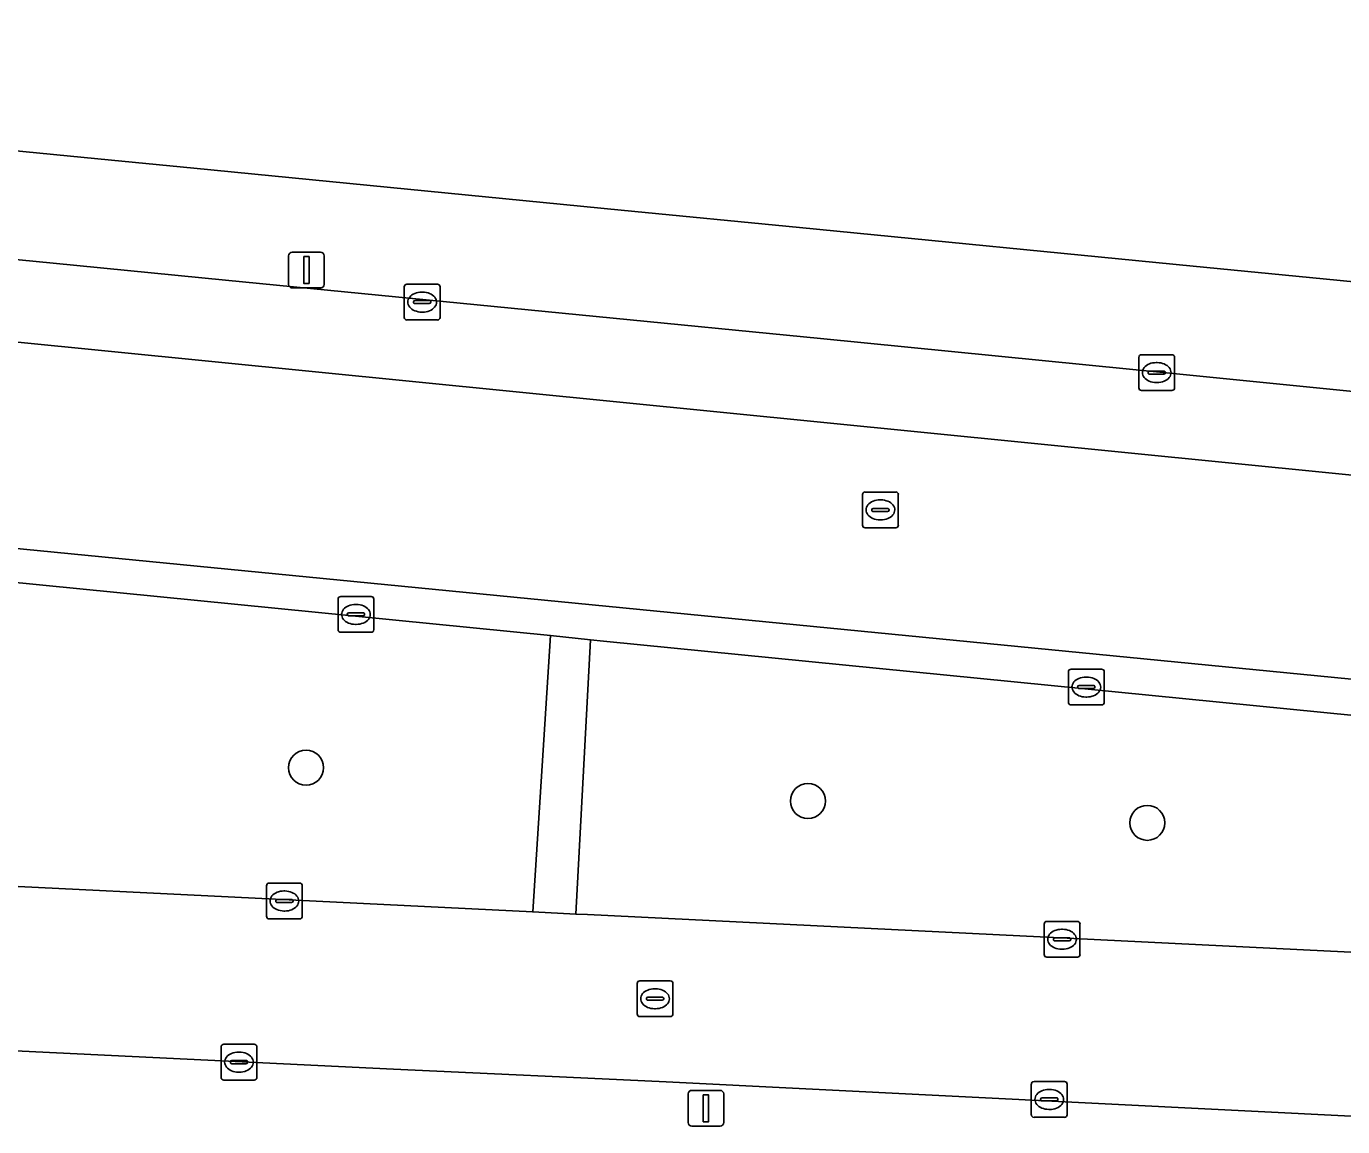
# Model space of a CAD drawing. Extents: x 163008 to 163854, y 382777 to 383982.
# Drawn here: x 163405.85 to 163442.63, y 383845.47 to 383876.22 of the extents above; entities that cross this region are included whole.
import ezdxf

# ---------------------------------------------------------------- set-up
doc = ezdxf.new("R2010")
doc.units = 0
for name, color, linetype in [('IMGEO_Berm_groen', 7, 'Continuous'), ('IMGEO_Boom', 7, 'Continuous'), ('IMGEO_Erf', 7, 'Continuous'), ('IMGEO_Kolk', 7, 'Continuous'), ('IMGEO_Lichtmast', 7, 'Continuous'), ('IMGEO_Parkeervlak_open', 7, 'Continuous'), ('IMGEO_Rijbaan_lokaal_open', 7, 'Continuous'), ('IMGEO_Rioolput', 7, 'Continuous'), ('IMGEO_Voetpad_open', 7, 'Continuous')]:
    doc.layers.add(name, color=color, linetype=linetype)

msp = doc.modelspace()

# ---------------------------------------------------------------- linework, layer by layer
at = {"layer": 'IMGEO_Berm_groen'}
for points in [[(163420.492, 383859.189), (163361.304, 383865.057), (163361.057, 383865.08), (163360.314, 383854.411), (163393.747, 383852.762), (163396.524, 383852.625), (163419.997, 383851.468)], [(163421.974, 383859.039), (163421.611, 383859.076), (163421.199, 383851.409), (163421.528, 383851.393), (163462.672, 383849.364), (163463.08, 383854.961)]]:
    msp.add_lwpolyline(points, close=True, dxfattribs=at)
at = {"layer": 'IMGEO_Boom'}
for centre in [(163413.662, 383855.499), (163427.684, 383854.568), (163437.166, 383853.958)]:
    msp.add_circle(centre, 0.489, dxfattribs=at)
at = {"layer": 'IMGEO_Erf'}
msp.add_lwpolyline([(163368.234, 383876.391), (163374.554, 383875.772), (163379.38, 383875.299), (163385.645, 383874.686), (163386.593, 383874.593), (163390.523, 383874.208), (163394.883, 383873.781), (163407.84, 383872.512), (163410.528, 383872.249), (163422.471, 383871.079), (163427.448, 383870.592), (163438.446, 383869.515), (163442.078, 383869.159), (163457.106, 383867.687), (163458.947, 383867.507), (163459.065, 383868.702), (163471.008, 383867.533), (163476.233, 383867.021), (163488.188, 383865.851)], dxfattribs=at)
at = {"layer": 'IMGEO_Kolk'}
for p, q in [((163416.481, 383869.01), (163417.333, 383869.01)), ((163416.406, 383868.084), (163416.406, 383868.936)), ((163416.894, 383868.79), (163416.919, 383868.79)), ((163417.407, 383868.936), (163417.407, 383868.084)), ((163416.665, 383868.504), (163416.665, 383868.516)), ((163417.103, 383868.467), (163416.705, 383868.467)), ((163416.708, 383868.553), (163417.106, 383868.553)), ((163417.149, 383868.516), (163417.149, 383868.504)), ((163417.333, 383868.01), (163416.481, 383868.01)), ((163416.917, 383868.23), (163416.892, 383868.23)), ((163436.93, 383866.114), (163436.93, 383866.966)), ((163437.005, 383867.04), (163437.857, 383867.04)), ((163437.418, 383866.82), (163437.443, 383866.82)), ((163437.931, 383866.966), (163437.931, 383866.114)), ((163437.189, 383866.534), (163437.189, 383866.546)), ((163437.627, 383866.497), (163437.229, 383866.497)), ((163437.232, 383866.583), (163437.63, 383866.583)), ((163437.673, 383866.546), (163437.673, 383866.534)), ((163437.441, 383866.26), (163437.416, 383866.26)), ((163437.857, 383866.04), (163437.005, 383866.04)), ((163414.555, 383859.357), (163414.555, 383860.209)), ((163414.63, 383860.283), (163415.482, 383860.283)), ((163415.556, 383860.209), (163415.556, 383859.357)), ((163414.857, 383859.826), (163415.255, 383859.826)), ((163415.043, 383860.063), (163415.068, 383860.063)), ((163414.814, 383859.777), (163414.814, 383859.789)), ((163415.252, 383859.74), (163414.854, 383859.74)), ((163415.066, 383859.503), (163415.041, 383859.503)), ((163415.298, 383859.789), (163415.298, 383859.777)), ((163415.482, 383859.283), (163414.63, 383859.283)), ((163434.963, 383857.327), (163434.963, 383858.179)), ((163435.038, 383858.253), (163435.89, 383858.253)), ((163435.451, 383858.033), (163435.476, 383858.033)), ((163435.964, 383858.179), (163435.964, 383857.327)), ((163435.222, 383857.747), (163435.222, 383857.759)), ((163435.66, 383857.71), (163435.262, 383857.71)), ((163435.265, 383857.796), (163435.663, 383857.796)), ((163435.706, 383857.759), (163435.706, 383857.747)), ((163435.89, 383857.253), (163435.038, 383857.253)), ((163435.474, 383857.473), (163435.449, 383857.473)), ((163412.556, 383851.348), (163412.556, 383852.2)), ((163412.631, 383852.274), (163413.483, 383852.274)), ((163413.557, 383852.2), (163413.557, 383851.348)), ((163412.815, 383851.768), (163412.815, 383851.78)), ((163413.253, 383851.731), (163412.855, 383851.731)), ((163412.858, 383851.817), (163413.256, 383851.817)), ((163413.044, 383852.054), (163413.069, 383852.054)), ((163413.299, 383851.78), (163413.299, 383851.768)), ((163413.067, 383851.494), (163413.042, 383851.494)), ((163413.483, 383851.274), (163412.631, 383851.274)), ((163434.286, 383850.278), (163434.286, 383851.13)), ((163434.361, 383851.204), (163435.213, 383851.204)), ((163434.774, 383850.984), (163434.799, 383850.984)), ((163435.287, 383851.13), (163435.287, 383850.278)), ((163434.545, 383850.698), (163434.545, 383850.71)), ((163434.983, 383850.661), (163434.585, 383850.661)), ((163434.588, 383850.747), (163434.986, 383850.747)), ((163435.029, 383850.71), (163435.029, 383850.698)), ((163434.797, 383850.424), (163434.772, 383850.424)), ((163435.213, 383850.204), (163434.361, 383850.204)), ((163411.287, 383846.845), (163411.287, 383847.697)), ((163411.362, 383847.771), (163412.214, 383847.771)), ((163412.288, 383847.697), (163412.288, 383846.845)), ((163411.589, 383847.314), (163411.987, 383847.314)), ((163411.775, 383847.551), (163411.8, 383847.551)), ((163411.546, 383847.265), (163411.546, 383847.277)), ((163411.984, 383847.228), (163411.586, 383847.228)), ((163411.798, 383846.991), (163411.773, 383846.991)), ((163412.03, 383847.277), (163412.03, 383847.265)), ((163412.214, 383846.771), (163411.362, 383846.771)), ((163433.927, 383845.803), (163433.927, 383846.655)), ((163434.002, 383846.729), (163434.854, 383846.729)), ((163434.928, 383846.655), (163434.928, 383845.803)), ((163434.186, 383846.223), (163434.186, 383846.235)), ((163434.624, 383846.186), (163434.226, 383846.186)), ((163434.229, 383846.272), (163434.627, 383846.272)), ((163434.415, 383846.509), (163434.44, 383846.509)), ((163434.67, 383846.235), (163434.67, 383846.223)), ((163434.438, 383845.949), (163434.413, 383845.949)), ((163434.854, 383845.729), (163434.002, 383845.729))]:
    msp.add_line(p, q, dxfattribs=at)
for points in [[(163416.481, 383869.01), (163417.333, 383869.01)], [(163416.406, 383868.084), (163416.406, 383868.936)], [(163417.407, 383868.936), (163417.407, 383868.084)], [(163417.333, 383868.01), (163416.481, 383868.01)], [(163436.93, 383866.114), (163436.93, 383866.966)], [(163437.005, 383867.04), (163437.857, 383867.04)], [(163437.931, 383866.966), (163437.931, 383866.114)], [(163437.857, 383866.04), (163437.005, 383866.04)], [(163414.555, 383859.357), (163414.555, 383860.209)], [(163414.63, 383860.283), (163415.482, 383860.283)], [(163415.556, 383860.209), (163415.556, 383859.357)], [(163415.482, 383859.283), (163414.63, 383859.283)], [(163434.963, 383857.327), (163434.963, 383858.179)], [(163435.038, 383858.253), (163435.89, 383858.253)], [(163435.964, 383858.179), (163435.964, 383857.327)], [(163435.89, 383857.253), (163435.038, 383857.253)], [(163412.556, 383851.348), (163412.556, 383852.2)], [(163412.631, 383852.274), (163413.483, 383852.274)], [(163413.557, 383852.2), (163413.557, 383851.348)], [(163413.483, 383851.274), (163412.631, 383851.274)], [(163434.286, 383850.278), (163434.286, 383851.13)], [(163434.361, 383851.204), (163435.213, 383851.204)], [(163435.287, 383851.13), (163435.287, 383850.278)], [(163435.213, 383850.204), (163434.361, 383850.204)], [(163411.287, 383846.845), (163411.287, 383847.697)], [(163411.362, 383847.771), (163412.214, 383847.771)], [(163412.288, 383847.697), (163412.288, 383846.845)], [(163412.214, 383846.771), (163411.362, 383846.771)], [(163433.927, 383845.803), (163433.927, 383846.655)], [(163434.002, 383846.729), (163434.854, 383846.729)], [(163434.928, 383846.655), (163434.928, 383845.803)], [(163434.854, 383845.729), (163434.002, 383845.729)]]:
    msp.add_lwpolyline(points, dxfattribs=at)
for centre, radius, start, end in [((163416.483, 383868.934), 0.0765, 91.552, 178.448), ((163416.483, 383868.934), 0.0765, 91.552, 178.448), ((163417.331, 383868.934), 0.0765, 1.552, 88.448), ((163417.331, 383868.934), 0.0765, 1.552, 88.448), ((163416.705, 383868.513), 0.0403, 85.8775, 175.7526), ((163416.702, 383868.503), 0.0366, 178.938, 274.7102), ((163417.106, 383868.51), 0.043, 264.8664, 352.4533), ((163417.11, 383868.515), 0.0386, 1.7309, 96.639), ((163416.483, 383868.086), 0.0765, 181.552, 268.448), ((163416.483, 383868.086), 0.0765, 181.552, 268.448), ((163417.331, 383868.086), 0.0765, 271.552, 358.448), ((163417.331, 383868.086), 0.0765, 271.552, 358.448), ((163437.007, 383866.964), 0.0765, 91.552, 178.448), ((163437.007, 383866.964), 0.0765, 91.552, 178.448), ((163437.855, 383866.964), 0.0765, 1.552, 88.448), ((163437.855, 383866.964), 0.0765, 1.552, 88.448), ((163437.229, 383866.543), 0.0403, 85.8775, 175.7526), ((163437.226, 383866.533), 0.0366, 178.938, 274.7102), ((163437.63, 383866.54), 0.043, 264.8664, 352.4533), ((163437.634, 383866.545), 0.0386, 1.7309, 96.639), ((163437.007, 383866.116), 0.0765, 181.552, 268.448), ((163437.007, 383866.116), 0.0765, 181.552, 268.448), ((163437.855, 383866.116), 0.0765, 271.552, 358.448), ((163437.855, 383866.116), 0.0765, 271.552, 358.448), ((163414.632, 383860.207), 0.0765, 91.552, 178.448), ((163414.632, 383860.207), 0.0765, 91.552, 178.448), ((163415.48, 383860.207), 0.0765, 1.552, 88.448), ((163415.48, 383860.207), 0.0765, 1.552, 88.448), ((163414.854, 383859.786), 0.0403, 85.8775, 175.7526), ((163415.259, 383859.788), 0.0386, 1.7309, 96.639), ((163414.851, 383859.776), 0.0366, 178.938, 274.7102), ((163415.255, 383859.783), 0.043, 264.8664, 352.4533), ((163414.632, 383859.359), 0.0765, 181.552, 268.448), ((163414.632, 383859.359), 0.0765, 181.552, 268.448), ((163415.48, 383859.359), 0.0765, 271.552, 358.448), ((163415.48, 383859.359), 0.0765, 271.552, 358.448), ((163435.04, 383858.177), 0.0765, 91.552, 178.448), ((163435.04, 383858.177), 0.0765, 91.552, 178.448), ((163435.888, 383858.177), 0.0765, 1.552, 88.448), ((163435.888, 383858.177), 0.0765, 1.552, 88.448), ((163435.262, 383857.756), 0.0403, 85.8775, 175.7526), ((163435.259, 383857.746), 0.0366, 178.938, 274.7102), ((163435.663, 383857.753), 0.043, 264.8664, 352.4533), ((163435.667, 383857.758), 0.0386, 1.7309, 96.639), ((163435.04, 383857.329), 0.0765, 181.552, 268.448), ((163435.04, 383857.329), 0.0765, 181.552, 268.448), ((163435.888, 383857.329), 0.0765, 271.552, 358.448), ((163435.888, 383857.329), 0.0765, 271.552, 358.448), ((163412.633, 383852.198), 0.0765, 91.552, 178.448), ((163412.633, 383852.198), 0.0765, 91.552, 178.448), ((163413.481, 383852.198), 0.0765, 1.552, 88.448), ((163413.481, 383852.198), 0.0765, 1.552, 88.448), ((163412.855, 383851.777), 0.0403, 85.8775, 175.7526), ((163412.852, 383851.767), 0.0366, 178.938, 274.7102), ((163413.256, 383851.774), 0.043, 264.8664, 352.4533), ((163413.26, 383851.779), 0.0386, 1.7309, 96.639), ((163412.633, 383851.35), 0.0765, 181.552, 268.448), ((163412.633, 383851.35), 0.0765, 181.552, 268.448), ((163413.481, 383851.35), 0.0765, 271.552, 358.448), ((163413.481, 383851.35), 0.0765, 271.552, 358.448), ((163434.363, 383851.128), 0.0765, 91.552, 178.448), ((163434.363, 383851.128), 0.0765, 91.552, 178.448), ((163435.211, 383851.128), 0.0765, 1.552, 88.448), ((163435.211, 383851.128), 0.0765, 1.552, 88.448), ((163434.585, 383850.707), 0.0403, 85.8775, 175.7526), ((163434.582, 383850.697), 0.0366, 178.938, 274.7102), ((163434.986, 383850.704), 0.043, 264.8664, 352.4533), ((163434.99, 383850.709), 0.0386, 1.7309, 96.639), ((163434.363, 383850.28), 0.0765, 181.552, 268.448), ((163434.363, 383850.28), 0.0765, 181.552, 268.448), ((163435.211, 383850.28), 0.0765, 271.552, 358.448), ((163435.211, 383850.28), 0.0765, 271.552, 358.448), ((163411.364, 383847.695), 0.0765, 91.552, 178.448), ((163411.364, 383847.695), 0.0765, 91.552, 178.448), ((163412.212, 383847.695), 0.0765, 1.552, 88.448), ((163412.212, 383847.695), 0.0765, 1.552, 88.448), ((163411.586, 383847.274), 0.0403, 85.8775, 175.7526), ((163411.991, 383847.276), 0.0386, 1.7309, 96.639), ((163411.583, 383847.264), 0.0366, 178.938, 274.7102), ((163411.987, 383847.271), 0.043, 264.8664, 352.4533), ((163411.364, 383846.847), 0.0765, 181.552, 268.448), ((163411.364, 383846.847), 0.0765, 181.552, 268.448), ((163412.212, 383846.847), 0.0765, 271.552, 358.448), ((163412.212, 383846.847), 0.0765, 271.552, 358.448), ((163434.004, 383846.653), 0.0765, 91.552, 178.448), ((163434.004, 383846.653), 0.0765, 91.552, 178.448), ((163434.852, 383846.653), 0.0765, 1.552, 88.448), ((163434.852, 383846.653), 0.0765, 1.552, 88.448), ((163434.226, 383846.232), 0.0403, 85.8775, 175.7526), ((163434.223, 383846.222), 0.0366, 178.938, 274.7102), ((163434.627, 383846.229), 0.043, 264.8664, 352.4533), ((163434.631, 383846.234), 0.0386, 1.7309, 96.639), ((163434.004, 383845.805), 0.0765, 181.552, 268.448), ((163434.004, 383845.805), 0.0765, 181.552, 268.448), ((163434.852, 383845.805), 0.0765, 271.552, 358.448), ((163434.852, 383845.805), 0.0765, 271.552, 358.448)]:
    msp.add_arc(centre, radius, start, end, dxfattribs=at)
for centre, major_axis, ratio, start_param, end_param in [((163416.893, 383868.51), (-0.387, 0.002), 0.722429, 4.712389, 7.853982), ((163416.918, 383868.51), (-0.39, 0.002), 0.717154, 1.570796, 4.712389), ((163437.417, 383866.54), (-0.387, 0.002), 0.722429, 4.712389, 7.853982), ((163437.442, 383866.54), (-0.39, 0.002), 0.717154, 1.570796, 4.712389), ((163415.042, 383859.783), (-0.387, 0.002), 0.722429, 4.712389, 7.853982), ((163415.067, 383859.783), (-0.39, 0.002), 0.717154, 1.570796, 4.712389), ((163435.45, 383857.753), (-0.387, 0.002), 0.722429, 4.712389, 7.853982), ((163435.475, 383857.753), (-0.39, 0.002), 0.717154, 1.570796, 4.712389), ((163413.043, 383851.774), (-0.387, 0.002), 0.722429, 4.712389, 7.853982), ((163413.068, 383851.774), (-0.39, 0.002), 0.717154, 1.570796, 4.712389), ((163434.773, 383850.704), (-0.387, 0.002), 0.722429, 4.712389, 7.853982), ((163434.798, 383850.704), (-0.39, 0.002), 0.717154, 1.570796, 4.712389), ((163411.774, 383847.271), (-0.387, 0.002), 0.722429, 4.712389, 7.853982), ((163411.799, 383847.271), (-0.39, 0.002), 0.717154, 1.570796, 4.712389), ((163434.414, 383846.229), (-0.387, 0.002), 0.722429, 4.712389, 7.853982), ((163434.439, 383846.229), (-0.39, 0.002), 0.717154, 1.570796, 4.712389)]:
    msp.add_ellipse(centre, major_axis=major_axis, ratio=ratio, start_param=start_param, end_param=end_param, dxfattribs=at)
at = {"layer": 'IMGEO_Lichtmast'}
for p, q in [((163413.175, 383869.005), (163413.175, 383869.805)), ((163413.175, 383869.805), (163413.175, 383869.005)), ((163413.275, 383869.905), (163414.065, 383869.905)), ((163414.065, 383869.905), (163413.275, 383869.905)), ((163414.165, 383869.805), (163414.165, 383869.005)), ((163414.165, 383869.005), (163414.165, 383869.805)), ((163414.065, 383868.905), (163413.275, 383868.905)), ((163413.275, 383868.905), (163414.065, 383868.905)), ((163424.341, 383845.582), (163424.341, 383846.382)), ((163424.341, 383846.382), (163424.341, 383845.582)), ((163424.441, 383846.482), (163425.231, 383846.482)), ((163425.231, 383846.482), (163424.441, 383846.482)), ((163425.331, 383846.382), (163425.331, 383845.582)), ((163425.331, 383845.582), (163425.331, 383846.382)), ((163425.231, 383845.482), (163424.441, 383845.482)), ((163424.441, 383845.482), (163425.231, 383845.482))]:
    msp.add_line(p, q, dxfattribs=at)
for points in [[(163413.595, 383869.78), (163413.745, 383869.78), (163413.745, 383869.03), (163413.595, 383869.03), (163413.595, 383869.78)], [(163424.761, 383846.357), (163424.911, 383846.357), (163424.911, 383845.607), (163424.761, 383845.607), (163424.761, 383846.357)]]:
    msp.add_lwpolyline(points, dxfattribs=at)
for centre, start, end in [((163413.275, 383869.805), 90, 180), ((163413.275, 383869.805), 90, 180), ((163414.065, 383869.805), 0, 90), ((163414.065, 383869.805), 360, 90), ((163413.275, 383869.005), 180, 270), ((163413.275, 383869.005), 180, 270), ((163414.065, 383869.005), 270, 0), ((163414.065, 383869.005), 270, 0), ((163424.441, 383846.382), 90, 180), ((163424.441, 383846.382), 90, 180), ((163425.231, 383846.382), 0, 90), ((163425.231, 383846.382), 360, 90), ((163424.441, 383845.582), 180, 270), ((163424.441, 383845.582), 180, 270), ((163425.231, 383845.582), 270, 0), ((163425.231, 383845.582), 270, 0)]:
    msp.add_arc(centre, 0.1, start, end, dxfattribs=at)
at = {"layer": 'IMGEO_Parkeervlak_open'}
for points in [[(163406.591, 383869.595), (163394.426, 383870.787), (163390.672, 383871.155), (163379.513, 383872.249), (163373.79, 383872.81), (163345.817, 383875.552), (163345.668, 383874.033), (163345.604, 383873.373), (163465.038, 383861.463), (163465.118, 383862.264), (163465.269, 383863.787), (163442.083, 383866.095), (163437.894, 383866.512), (163428.032, 383867.494), (163421.765, 383868.108), (163411.409, 383869.123)], [(163348.385, 383867.223), (163345.033, 383867.547), (163344.93, 383866.491), (163346.289, 383866.357), (163359.516, 383865.222), (163361.057, 383865.08), (163361.304, 383865.057), (163420.492, 383859.189), (163421.611, 383859.076), (163421.974, 383859.039), (163463.08, 383854.961), (163464.38, 383854.832), (163464.481, 383855.846), (163460.475, 383856.249)]]:
    msp.add_lwpolyline(points, close=True, dxfattribs=at)
at = {"layer": 'IMGEO_Rijbaan_lokaal_open'}
for points in [[(163348.385, 383867.223), (163460.475, 383856.249), (163464.481, 383855.846), (163465.038, 383861.463), (163345.604, 383873.373), (163345.033, 383867.547)], [(163421.528, 383851.393), (163421.199, 383851.409), (163419.997, 383851.468), (163396.524, 383852.625), (163396.301, 383848.031), (163416.105, 383847.074), (163419.532, 383846.913), (163420.344, 383846.876), (163423.72, 383846.722), (163459.217, 383844.944), (163463.133, 383844.438), (163464.328, 383844.132), (163466.663, 383842.553), (163466.171, 383849.192), (163462.672, 383849.364)]]:
    msp.add_lwpolyline(points, close=True, dxfattribs=at)
at = {"layer": 'IMGEO_Rioolput'}
for p, q in [((163429.21, 383862.277), (163429.21, 383863.129)), ((163429.285, 383863.203), (163430.137, 383863.203)), ((163430.211, 383863.129), (163430.211, 383862.277)), ((163429.512, 383862.746), (163429.91, 383862.746)), ((163429.698, 383862.983), (163429.723, 383862.983)), ((163429.469, 383862.697), (163429.469, 383862.709)), ((163429.907, 383862.66), (163429.509, 383862.66)), ((163429.721, 383862.423), (163429.696, 383862.423)), ((163429.953, 383862.709), (163429.953, 383862.697)), ((163430.137, 383862.203), (163429.285, 383862.203)), ((163422.988, 383849.543), (163423.84, 383849.543)), ((163422.913, 383848.617), (163422.913, 383849.469)), ((163423.401, 383849.323), (163423.426, 383849.323)), ((163423.914, 383849.469), (163423.914, 383848.617)), ((163423.172, 383849.037), (163423.172, 383849.049)), ((163423.61, 383849), (163423.212, 383849)), ((163423.215, 383849.086), (163423.613, 383849.086)), ((163423.424, 383848.763), (163423.399, 383848.763)), ((163423.656, 383849.049), (163423.656, 383849.037)), ((163423.84, 383848.543), (163422.988, 383848.543))]:
    msp.add_line(p, q, dxfattribs=at)
for points in [[(163429.21, 383862.277), (163429.21, 383863.129)], [(163429.285, 383863.203), (163430.137, 383863.203)], [(163430.211, 383863.129), (163430.211, 383862.277)], [(163430.137, 383862.203), (163429.285, 383862.203)], [(163422.988, 383849.543), (163423.84, 383849.543)], [(163422.913, 383848.617), (163422.913, 383849.469)], [(163423.914, 383849.469), (163423.914, 383848.617)], [(163423.84, 383848.543), (163422.988, 383848.543)]]:
    msp.add_lwpolyline(points, dxfattribs=at)
for centre, radius, start, end in [((163429.287, 383863.127), 0.0765, 91.552, 178.448), ((163429.287, 383863.127), 0.0765, 91.552, 178.448), ((163430.135, 383863.127), 0.0765, 1.552, 88.448), ((163430.135, 383863.127), 0.0765, 1.552, 88.448), ((163429.509, 383862.706), 0.0403, 85.8775, 175.7526), ((163429.914, 383862.708), 0.0386, 1.7309, 96.639), ((163429.506, 383862.696), 0.0366, 178.938, 274.7102), ((163429.91, 383862.703), 0.043, 264.8664, 352.4533), ((163429.287, 383862.279), 0.0765, 181.552, 268.448), ((163429.287, 383862.279), 0.0765, 181.552, 268.448), ((163430.135, 383862.279), 0.0765, 271.552, 358.448), ((163430.135, 383862.279), 0.0765, 271.552, 358.448), ((163422.99, 383849.467), 0.0765, 91.552, 178.448), ((163422.99, 383849.467), 0.0765, 91.552, 178.448), ((163423.838, 383849.467), 0.0765, 1.552, 88.448), ((163423.838, 383849.467), 0.0765, 1.552, 88.448), ((163423.212, 383849.046), 0.0403, 85.8775, 175.7526), ((163423.209, 383849.036), 0.0366, 178.938, 274.7102), ((163423.613, 383849.043), 0.043, 264.8664, 352.4533), ((163423.617, 383849.048), 0.0386, 1.7309, 96.639), ((163422.99, 383848.619), 0.0765, 181.552, 268.448), ((163422.99, 383848.619), 0.0765, 181.552, 268.448), ((163423.838, 383848.619), 0.0765, 271.552, 358.448), ((163423.838, 383848.619), 0.0765, 271.552, 358.448)]:
    msp.add_arc(centre, radius, start, end, dxfattribs=at)
for centre, major_axis, ratio, start_param, end_param in [((163429.697, 383862.703), (-0.387, 0.002), 0.722429, 4.712389, 7.853982), ((163429.722, 383862.703), (-0.39, 0.002), 0.717154, 1.570796, 4.712389), ((163423.4, 383849.043), (-0.387, 0.002), 0.722429, 4.712389, 7.853982), ((163423.425, 383849.043), (-0.39, 0.002), 0.717154, 1.570796, 4.712389)]:
    msp.add_ellipse(centre, major_axis=major_axis, ratio=ratio, start_param=start_param, end_param=end_param, dxfattribs=at)
at = {"layer": 'IMGEO_Voetpad_open'}
for points in [[(163255.494, 383884.361), (163276.672, 383882.319), (163280.909, 383881.91), (163282.685, 383881.739), (163286.577, 383881.358), (163304.538, 383879.597), (163308.204, 383879.238), (163324.689, 383877.622), (163345.817, 383875.552), (163373.79, 383872.81), (163379.513, 383872.249), (163390.672, 383871.155), (163394.426, 383870.787), (163406.591, 383869.595), (163411.409, 383869.123), (163421.765, 383868.108), (163428.032, 383867.494), (163437.894, 383866.512), (163442.083, 383866.095), (163465.269, 383863.787), (163472.562, 383863.061), (163482.019, 383862.153)], [(163482.323, 383865.218), (163476.115, 383865.826), (163470.89, 383866.337), (163458.947, 383867.507), (163457.106, 383867.687), (163442.078, 383869.159), (163438.446, 383869.515), (163427.448, 383870.592), (163422.471, 383871.079), (163410.528, 383872.249), (163407.84, 383872.512), (163394.883, 383873.781), (163390.523, 383874.208), (163386.593, 383874.593), (163385.645, 383874.686), (163379.38, 383875.299), (163374.554, 383875.772), (163368.234, 383876.391)], [(163331.513, 383847.239), (163335.843, 383846.522), (163337.56, 383848.294), (163357.989, 383847.305), (163359.361, 383847.239), (163419.559, 383844.326), (163420.54, 383844.279), (163460.84, 383842.329), (163466.663, 383842.553), (163464.328, 383844.132), (163463.133, 383844.438), (163459.217, 383844.944), (163423.72, 383846.722), (163420.344, 383846.876), (163419.532, 383846.913), (163416.105, 383847.074), (163396.301, 383848.031)]]:
    msp.add_lwpolyline(points, dxfattribs=at)
msp.add_lwpolyline([(163421.611, 383859.076), (163420.492, 383859.189), (163419.997, 383851.468), (163421.199, 383851.409)], close=True, dxfattribs=at)

doc.saveas('drawing.dxf')
